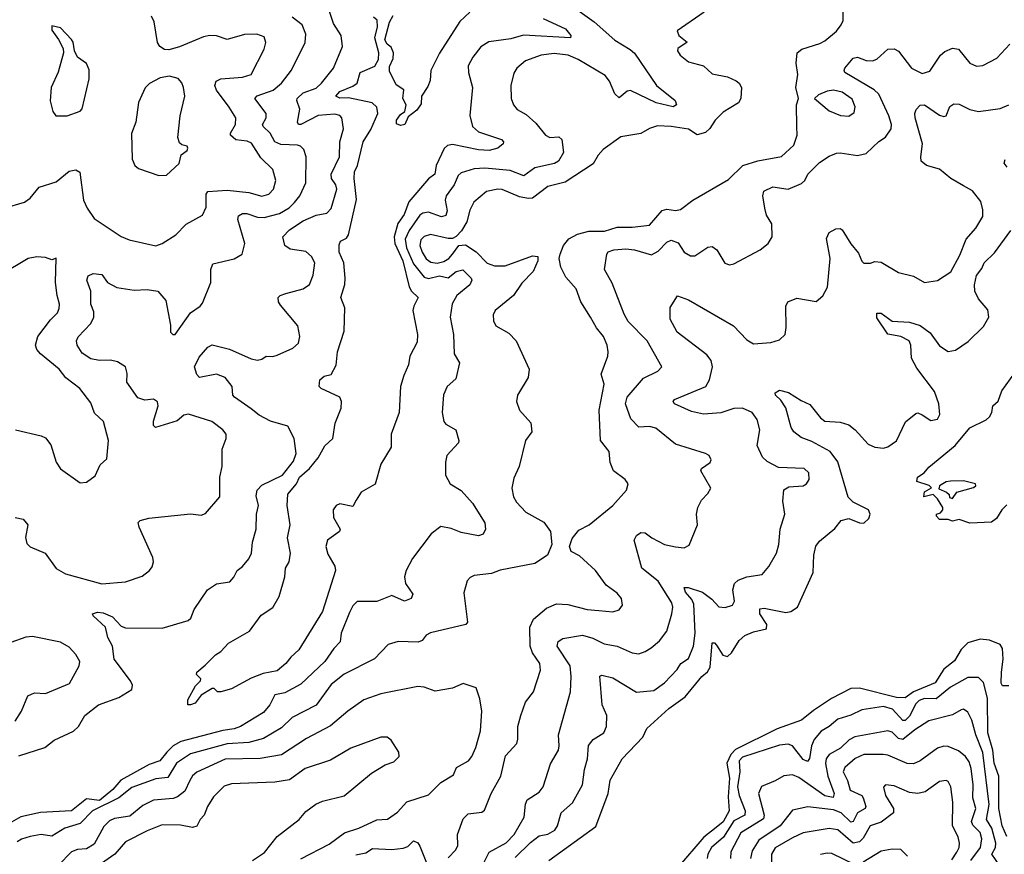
# Model space of a CAD drawing. Extents: x 1552033 to 1694788, y 811965 to 917215.
# Tile 588 of 632: x 1664926 to 1669474, y 893504 to 897358. Entities that reach past the tile are written whole.
import ezdxf

# ---------------------------------------------------------------- set-up
doc = ezdxf.new("R2010")
doc.units = 0

msp = doc.modelspace()

# ---------------------------------------------------------------- linework, layer by layer
at = {"layer": '0CON20XD'}
for points in [[(1667444.2, 897445), (1667579.2, 897349.2), (1667675, 897263.1), (1667745, 897221.1), (1667765, 897203.6), (1667867.7, 897055), (1667953.8, 896985), (1667960, 896965), (1667945, 896956.2), (1667865.7, 896975), (1667748, 897032), (1667731.2, 897028.8), (1667695, 896998.1), (1667675, 897016.4), (1667649.7, 897075), (1667630.4, 897100.4), (1667506.2, 897175), (1667458.8, 897195), (1667395, 897202.2), (1667334.5, 897194.5), (1667262.3, 897167.7), (1667221.9, 897135), (1667208.6, 897111.4), (1667194.4, 897055), (1667195.7, 896995), (1667207.1, 896965), (1667224, 896944), (1667265, 896920.5), (1667310.4, 896880.4), (1667355, 896824.5), (1667375, 896814.4), (1667417, 896817), (1667430, 896805), (1667438.6, 896745), (1667414.4, 896705), (1667396.5, 896693.5), (1667305.2, 896674.8), (1667255, 896636.6), (1667192.2, 896662.2), (1667075, 896672.8), (1667025, 896669.5), (1666965, 896651.1), (1666951.6, 896638.4), (1666932.9, 896595), (1666895.2, 896544.8), (1666891.6, 896525), (1666900.9, 896475), (1666895, 896453.5), (1666875, 896448.7), (1666815, 896470), (1666787.5, 896465), (1666775, 896456.2), (1666724.5, 896385.5), (1666707.2, 896345), (1666713.3, 896305), (1666745, 896230.5), (1666795, 896170), (1666815, 896162.8), (1666865.2, 896175.2), (1666905, 896165.7), (1666942.3, 896195), (1666972.7, 896202.7), (1667012.1, 896165), (1667014.7, 896155), (1667005.8, 896134.2), (1666945, 896084.5), (1666923.3, 896046.7), (1666914.3, 895984.3), (1666929.1, 895905), (1666933.6, 895815), (1666957, 895773), (1666940.7, 895699.3), (1666900, 895665), (1666884, 895626), (1666877.9, 895545), (1666885, 895503.1), (1666895, 895490), (1666940.8, 895465), (1666954.3, 895415), (1666952.5, 895405), (1666898.6, 895345), (1666892.8, 895315), (1666893.3, 895255), (1666914.5, 895215), (1666965, 895183.5), (1667018.2, 895125), (1667074.4, 895035), (1667077.5, 895005), (1667067, 894983), (1667045, 894974.4), (1666965, 894990.4), (1666918.7, 895008.7), (1666871.9, 895018.1), (1666826, 894984), (1666740.3, 894869.8), (1666711.8, 894815), (1666703.5, 894785), (1666708.1, 894755), (1666741.5, 894705), (1666734.6, 894685.4), (1666703.8, 894673.8), (1666645, 894699.6), (1666575, 894671.4), (1666485, 894671.4), (1666465, 894650.8), (1666449.3, 894620.7), (1666411.1, 894525), (1666405.9, 894485), (1666376.9, 894455), (1666335.8, 894394.2), (1666225, 894290.3), (1666150.2, 894249.8), (1666105, 894241.1), (1666082.2, 894195), (1666051.7, 894158.3), (1665946.7, 894095), (1665916.9, 894083.1), (1665864.9, 894075.1), (1665670.8, 894025), (1665635, 894004.5), (1665605.2, 893975), (1665574.3, 893935.7), (1665525, 893918.6), (1665394, 893846), (1665356.5, 893803.5), (1665295, 893752.3), (1665235, 893759.9), (1665165, 893704.9), (1665022.7, 893697.3), (1664932.2, 893677.8), (1664888.3, 893651.7)], [(1664921.7, 893958.3), (1665042.9, 893997.1), (1665085, 894030.9), (1665175, 894072), (1665197.3, 894095), (1665227.5, 894145), (1665290.9, 894195), (1665385, 894228.8), (1665443.8, 894265), (1665447.5, 894285), (1665438.6, 894305), (1665363.1, 894405), (1665355.5, 894465), (1665333.3, 894505), (1665322.5, 894552.5), (1665266.2, 894605), (1665263.3, 894615), (1665285, 894622.9), (1665311.2, 894618.8), (1665355, 894600.6), (1665395, 894557.1), (1665415, 894550.5), (1665585, 894548.6), (1665705, 894584.3), (1665717.5, 894595), (1665732.5, 894635), (1665794.1, 894725.9), (1665835, 894752.5), (1665896.9, 894763.1), (1665915.7, 894784.3), (1665931.2, 894815), (1665955, 894832.5), (1665985, 894868), (1665997.5, 894895), (1666002.1, 894945), (1666018.9, 895005), (1666020.4, 895075), (1666029.1, 895115), (1666018.9, 895158.9), (1666022.7, 895185), (1666045, 895208.5), (1666140, 895255), (1666191.1, 895318.9), (1666203.1, 895355), (1666194.5, 895424.5), (1666165, 895480.8), (1666085, 895503.8), (1666032.1, 895532.1), (1665995, 895560.6), (1665918.2, 895615), (1665910.4, 895625), (1665907.7, 895665), (1665875, 895706.7), (1665835, 895721.1), (1665756.7, 895706.7), (1665745, 895720), (1665734.3, 895755), (1665755, 895800), (1665795, 895845.8), (1665815, 895856.7), (1665895, 895836.8), (1665995, 895791.5), (1666025, 895786), (1666045, 895790.8), (1666065, 895804.4), (1666095, 895802.9), (1666115, 895809.6), (1666188, 895842), (1666214.4, 895865), (1666220, 895895), (1666210.5, 895945), (1666130.5, 896040.5), (1666121.4, 896055), (1666120, 896075), (1666128.8, 896085), (1666155, 896094.5), (1666235.3, 896114.7), (1666264.2, 896135), (1666282, 896178), (1666289.1, 896235), (1666274.1, 896264.1), (1666247.4, 896287.4), (1666175, 896298.1), (1666150.8, 896315), (1666141.4, 896355), (1666172.7, 896387.3), (1666235, 896429.8), (1666295, 896455.7), (1666345.2, 896464.8), (1666365, 896487.1), (1666391.2, 896575), (1666385.8, 896595), (1666365.8, 896625), (1666365.2, 896645), (1666403.5, 896725), (1666405.3, 896794.7), (1666421.3, 896855), (1666413.5, 896905), (1666405, 896916.5), (1666382.1, 896922.1), (1666305, 896915.2), (1666225, 896874.7), (1666214.7, 896874.7), (1666209.6, 896885), (1666219.5, 896945), (1666206, 896985), (1666208, 896995), (1666235, 897020.3), (1666295, 897042.8), (1666320.8, 897065), (1666376.2, 897135), (1666416.7, 897235), (1666411.5, 897285), (1666375, 897341.4), (1666350.5, 897415)], [(1668087.4, 897392.6), (1667963, 897307), (1667970, 897285), (1668008.8, 897255), (1667966, 897225), (1667964.3, 897215), (1667976, 897195), (1668015, 897164.4), (1668085, 897145.8), (1668125, 897108), (1668195, 897094.4), (1668235, 897075.6), (1668248.6, 897065), (1668259.4, 897045), (1668256.7, 896995), (1668245.4, 896975), (1668175, 896930.8), (1668138.2, 896895), (1668114.2, 896855.8), (1668093.3, 896836.7), (1668055, 896826), (1668015, 896852.3), (1667935.7, 896865.7), (1667872.1, 896867.9), (1667835, 896855.6), (1667795, 896832.5), (1667702.4, 896817.6), (1667621.2, 896758.8), (1667597.7, 896732.3), (1667575, 896692.7), (1667445, 896607.5), (1667365, 896587.3), (1667295, 896534.7), (1667275, 896532.5), (1667235, 896540.8), (1667155, 896574.7), (1667135, 896576.2), (1667082.9, 896565), (1667023.6, 896515), (1667005, 896478), (1666991.7, 896425), (1666966.8, 896383.2), (1666942.6, 896357.4), (1666925, 896348.5), (1666905, 896347.8), (1666823.1, 896366.9), (1666795, 896357.5), (1666778.7, 896341.3), (1666774.4, 896315), (1666784.8, 896285), (1666804.3, 896254.3), (1666825, 896238.6), (1666855, 896234.5), (1666885, 896242.4), (1666908.2, 896255), (1666925.9, 896275), (1666954.7, 896315.3), (1666985, 896318), (1667035, 896285.9), (1667085, 896234), (1667118.8, 896221.2), (1667168.2, 896221.8), (1667295, 896267.5), (1667320, 896265), (1667319.2, 896245), (1667297.8, 896195), (1667245, 896140.9), (1667206.4, 896085), (1667122.5, 896015), (1667113.3, 895995), (1667115, 895967.5), (1667125.8, 895945), (1667185, 895910.8), (1667220, 895875), (1667280, 895745), (1667274, 895706), (1667226, 895625), (1667220.8, 895595), (1667234.6, 895554.6), (1667286.4, 895496.4), (1667292, 895455), (1667263.1, 895415), (1667232.9, 895295), (1667208.5, 895241.5), (1667198.6, 895195), (1667207.1, 895155), (1667220.2, 895130.2), (1667263.9, 895083.9), (1667347.4, 895037.4), (1667377.5, 894995), (1667383.3, 894935), (1667363.3, 894885), (1667305, 894847.3), (1667145, 894815.5), (1667105, 894801.1), (1667025, 894792), (1667007.3, 894782.7), (1666992.3, 894767.7), (1666978.3, 894711.7), (1666994.2, 894575.8), (1666986.2, 894565), (1666823.2, 894526.8), (1666803.8, 894516.2), (1666785, 894491.9), (1666766, 894484), (1666675, 894486.4), (1666627.4, 894472.6), (1666565, 894406.9), (1666425, 894335.3), (1666365, 894287.9), (1666295, 894193.2), (1666185, 894136.2), (1666135, 894088), (1666051.7, 894038.3), (1665985, 894021), (1665885, 894013.8), (1665715, 893968.5), (1665650.8, 893925), (1665611, 893859), (1665555, 893853.3), (1665445, 893811.9), (1665384.8, 893765.2), (1665263.3, 893705), (1665205, 893646.1), (1665135, 893624.8), (1665075, 893588.4), (1665025, 893595.7), (1664975, 893586.8), (1664935, 893574.7), (1664915, 893562.2)], [(1665540.6, 894875), (1665477.8, 895015), (1665473.4, 895036.6), (1665483.3, 895045), (1665523.5, 895056.5), (1665715, 895076.4), (1665765, 895070), (1665785, 895078.6), (1665850.8, 895155), (1665850.8, 895245), (1665861.4, 895295), (1665861.3, 895375), (1665880.4, 895425), (1665880.4, 895445), (1665864.7, 895464.7), (1665813.1, 895503.1), (1665706.6, 895536.6), (1665685, 895531.6), (1665654.4, 895505.6), (1665553.8, 895475), (1665544.6, 895484.6), (1665543.8, 895505), (1665566.2, 895575), (1665563.5, 895593.5), (1665545, 895605.5), (1665505, 895601.5), (1665472.4, 895612.4), (1665420.6, 895685), (1665422.5, 895725), (1665415.8, 895755), (1665378.1, 895778.1), (1665345.9, 895785.9), (1665295, 895783.8), (1665255, 895791.8), (1665215, 895819.1), (1665191.3, 895855), (1665188.8, 895875), (1665196, 895894), (1665255.2, 895954.8), (1665269.1, 895985), (1665268.5, 896008.5), (1665255.4, 896045.4), (1665254.4, 896105), (1665236, 896155), (1665242.5, 896175), (1665265, 896186), (1665305, 896181.2), (1665331.2, 896145), (1665375, 896121.9), (1665455, 896110), (1665515, 896112.2), (1665565, 896104.3), (1665601.1, 896061.1), (1665622.9, 895947.1), (1665623.5, 895915), (1665634, 895905), (1665645, 895904.5), (1665714.5, 896005), (1665760.6, 896035), (1665771.3, 896048.7), (1665809.4, 896145), (1665809.5, 896205), (1665819.1, 896230.9), (1665916.6, 896253.4), (1665954.6, 896275.4), (1665965.4, 896325), (1665933.8, 896435), (1665937.2, 896452.8), (1665955, 896462.7), (1665975, 896464), (1666025, 896446.8), (1666054.8, 896444.8), (1666126.5, 896463.5), (1666170.7, 896489.3), (1666196, 896514), (1666220, 896545), (1666248.2, 896605), (1666250, 896725), (1666238.2, 896758.2), (1666223.9, 896773.9), (1666209.4, 896779.4), (1666132.7, 896782.7), (1666104.2, 896794.2), (1666083.7, 896833.7), (1666050.4, 896865), (1666047.7, 896875), (1666065.4, 896905), (1666064.6, 896925), (1666013.1, 896995), (1666022.5, 897007.5), (1666097.2, 897032.8), (1666135.4, 897065), (1666181.8, 897125), (1666245, 897253.8), (1666248, 897292), (1666230.6, 897335), (1666185, 897369.6)], [(1665555, 896314.4), (1665585, 896324.2), (1665648, 896365), (1665695.4, 896414.6), (1665770.8, 896455), (1665787.5, 896492.5), (1665787.4, 896552.6), (1665795.7, 896564.3), (1665885, 896570.9), (1665985, 896559.8), (1666045, 896543.9), (1666076.7, 896553.3), (1666098.2, 896575), (1666109.2, 896615), (1666095, 896667.1), (1666040.6, 896720.6), (1665997.6, 896787.6), (1665977.1, 896797.1), (1665925, 896803.4), (1665900.4, 896825), (1665899.6, 896835), (1665922.7, 896875), (1665924.5, 896905), (1665894.5, 896955), (1665835, 897032.5), (1665827.5, 897055), (1665834.5, 897075), (1665855, 897084.6), (1665955, 897092.8), (1665995.3, 897104.7), (1666055, 897222), (1666063.2, 897253.2), (1666055, 897278.6), (1666022.2, 897292.2), (1665965, 897290.4), (1665885, 897266.9), (1665835, 897283.1), (1665805, 897286.1), (1665775, 897279.6), (1665665, 897232.5), (1665615, 897219.5), (1665595, 897220.6), (1665574, 897234), (1665563.4, 897253.4), (1665548.1, 897348.1), (1665535.3, 897375.3)], [(1667343.4, 897363.4), (1667446.9, 897316.9), (1667472, 897285), (1667470, 897275), (1667253.4, 897286.6), (1667195, 897269.6), (1667093.7, 897256.3), (1667056.5, 897233.5), (1667019.3, 897185), (1666997.9, 897145), (1666998.8, 897115), (1667017.5, 897045), (1667005.4, 896915.4), (1667018.1, 896865), (1667045, 896840.5), (1667151.2, 896805), (1667160, 896795), (1667158.8, 896785), (1667135, 896764.4), (1667095, 896754.7), (1667045, 896756.6), (1666925, 896781.8), (1666902.3, 896777.7), (1666886.8, 896763.2), (1666850, 896685), (1666843.4, 896645), (1666815, 896623.4), (1666722.8, 896517.2), (1666701.3, 896458.7), (1666672.8, 896417.2), (1666655.4, 896355), (1666659.1, 896325), (1666696.2, 896245), (1666725.3, 896125), (1666736, 896105), (1666767.1, 896075), (1666746.1, 896035), (1666742.5, 896015), (1666763.3, 895905), (1666761.5, 895868.5), (1666727.5, 895805), (1666722.7, 895765), (1666699.7, 895715), (1666685.8, 895665), (1666678.3, 895545), (1666642.2, 895445), (1666641.5, 895385), (1666593.7, 895306.3), (1666567.3, 895212.7), (1666503.2, 895176.8), (1666480.6, 895139.4), (1666465, 895110.8), (1666405, 895123.1), (1666387.8, 895115), (1666373.4, 895095), (1666375, 895060), (1666406.7, 895005), (1666402.9, 894995), (1666348, 894955), (1666340.3, 894925), (1666349.9, 894889.9), (1666382.5, 894835), (1666384.2, 894815), (1666324.5, 894625), (1666215, 894448), (1666178.8, 894415), (1666156.2, 894385), (1666115, 894352), (1666051.2, 894338.8), (1665995, 894316.7), (1665905, 894268.8), (1665855, 894253.8), (1665840, 894255), (1665825, 894270), (1665815, 894270), (1665765, 894238.8), (1665737.4, 894202.6), (1665715.6, 894194.4), (1665702.5, 894195), (1665703, 894217), (1665737.8, 894282.2), (1665762, 894305), (1665763.3, 894315), (1665742.5, 894335), (1665743.8, 894345), (1665782.5, 894377.5), (1665831.2, 894425), (1665855, 894440), (1665890.2, 894479.8), (1665988, 894535), (1666041.5, 894608.5), (1666095, 894644.5), (1666125.1, 894694.9), (1666150.8, 894785), (1666154.5, 894825), (1666170.5, 894855), (1666177.4, 894895), (1666163.7, 894965), (1666176.2, 895025), (1666161.6, 895115), (1666165, 895166.7), (1666204.8, 895215.2), (1666219.3, 895245), (1666264.7, 895285), (1666304.1, 895335), (1666335, 895390.6), (1666372.5, 895425), (1666384, 895495), (1666411.4, 895565), (1666412.5, 895595), (1666405, 895615.5), (1666318, 895655), (1666309.5, 895665), (1666312.7, 895695), (1666332, 895712), (1666365, 895720), (1666387.6, 895762.4), (1666394.5, 895825), (1666425, 895920), (1666428.3, 896028.3), (1666410, 896075), (1666427.9, 896135), (1666430, 896165), (1666423.5, 896235), (1666401.6, 896285), (1666401.5, 896318.5), (1666408, 896335), (1666435, 896350), (1666445.4, 896365), (1666482.3, 896527.7), (1666470.6, 896625), (1666472.7, 896655), (1666485.8, 896685), (1666512.3, 896795), (1666548.6, 896851.4), (1666579.7, 896925), (1666575.9, 896955), (1666554, 896974), (1666445, 896998), (1666405, 896995.6), (1666386.8, 897005), (1666405, 897027), (1666465, 897050.9), (1666484.7, 897065), (1666498.9, 897115), (1666566.7, 897143.2), (1666583.5, 897175), (1666585.3, 897205), (1666567, 897275), (1666579.6, 897325), (1666576.8, 897356.8), (1666560.3, 897370.3)], [(1667005, 897392.5), (1666959.5, 897350.5), (1666865.7, 897204.3), (1666825.7, 897124.3), (1666821.7, 897078.3), (1666810.8, 897049.3), (1666782.5, 897005), (1666780.2, 896969.8), (1666759.9, 896940.1), (1666720.4, 896909.6), (1666705, 896874.2), (1666685, 896870.4), (1666667.1, 896877.1), (1666665.9, 896895), (1666685, 896921.2), (1666705.4, 896934.6), (1666710.6, 896965), (1666696.2, 896995), (1666700, 897035), (1666665, 897057.5), (1666635, 897121.2), (1666635, 897142.5), (1666650.7, 897179.3), (1666652.6, 897205), (1666641.2, 897231.2), (1666623.5, 897245), (1666612.4, 897265), (1666635, 897347.5), (1666651.8, 897378.2)], [(1668515.4, 896865.4), (1668514.2, 896965), (1668523.3, 896995), (1668511.4, 897045), (1668520.6, 897105), (1668513, 897157), (1668517.5, 897205), (1668538.3, 897221.7), (1668622.2, 897247.8), (1668645, 897261.1), (1668698.2, 897305), (1668720.6, 897335), (1668730, 897355), (1668728.8, 897395)], [(1665145, 896914), (1665205, 896936.2), (1665215, 896946), (1665247.7, 897085), (1665246.6, 897126.6), (1665235, 897156), (1665193.8, 897185), (1665178.8, 897215), (1665173.8, 897255), (1665165, 897267.5), (1665115, 897320), (1665075, 897330), (1665075, 897310), (1665106.2, 897266.2), (1665126.7, 897225), (1665128.8, 897205), (1665104.4, 897115.6), (1665072, 897045), (1665066.4, 896983.6), (1665078.8, 896935), (1665093.3, 896915), (1665145, 896914)], [(1667067.7, 893462.3), (1667095, 893513.6), (1667173, 893557), (1667210, 893595), (1667256.9, 893675), (1667262.5, 893735), (1667270.4, 893755), (1667325, 893790.9), (1667343.8, 893815), (1667378, 893922), (1667414.5, 893985), (1667418.2, 894005), (1667415.3, 894055), (1667469.6, 894255), (1667473.3, 894325), (1667468, 894375), (1667408.2, 894465), (1667413.1, 894486.9), (1667435, 894500.4), (1667525, 894515.8), (1667572.6, 894502.6), (1667625, 894475.8), (1667685, 894465.3), (1667754.2, 894434.2), (1667785, 894430.4), (1667815, 894440), (1667842.3, 894457.7), (1667880.5, 894489.5), (1667915.4, 894535), (1667938.5, 894615), (1667942.1, 894645), (1667937.5, 894665), (1667874.8, 894764.8), (1667800, 894825), (1667764, 894955), (1667775, 894976.7), (1667795, 894990), (1667815, 894988), (1667846, 894965), (1667905, 894935.4), (1667955, 894924.5), (1667995, 894920), (1668017.8, 894932.2), (1668056, 895025), (1668052, 895075), (1668058, 895105), (1668075, 895140), (1668105, 895170), (1668117.5, 895195), (1668072.5, 895275), (1668075.8, 895285), (1668115, 895312.9), (1668119.4, 895325), (1668110.8, 895345), (1668093.8, 895355), (1667955, 895397.5), (1667865, 895472.7), (1667835, 895479.4), (1667785, 895476.2), (1667749.1, 895515), (1667723.9, 895585), (1667732.1, 895615), (1667807.1, 895702.9), (1667874, 895735), (1667892, 895755), (1667823.8, 895875), (1667736.7, 895965), (1667717.8, 895997.8), (1667662.3, 896142.3), (1667627.5, 896205), (1667637.7, 896275), (1667644.3, 896285.7), (1667670, 896295), (1667725, 896299.7), (1667765, 896295.3), (1667845, 896273.2), (1667875, 896289.2), (1667915, 896331.5), (1667935, 896339.5), (1667967.8, 896327.8), (1667995, 896284.4), (1668025, 896268.1), (1668045, 896267.5), (1668105, 896307.1), (1668125, 896310.8), (1668146.3, 896296.3), (1668183.6, 896233.6), (1668205, 896225.8), (1668225, 896230.8), (1668346, 896295), (1668382.5, 896325), (1668401.4, 896355), (1668399.4, 896415), (1668375.4, 896455.4), (1668367.3, 896487.3), (1668359.1, 896545), (1668363.6, 896566.4), (1668405, 896585.9), (1668475, 896576), (1668537.5, 896602.5), (1668552.5, 896615), (1668566.9, 896645), (1668620.8, 896699.3), (1668665, 896728.8), (1668698.3, 896741.7), (1668715.8, 896744.2), (1668795, 896731.8), (1668835, 896741.1), (1668894.2, 896795.8), (1668925, 896815.6), (1668950.4, 896855), (1668952.5, 896875), (1668940.4, 896915), (1668893.6, 897015), (1668872.5, 897035), (1668737.8, 897115), (1668733.5, 897125), (1668737.5, 897135), (1668775, 897180), (1668795, 897185.5), (1668835, 897170.4), (1668865, 897168.9), (1668885, 897176.5), (1668935, 897221.5), (1668965, 897223.5), (1668985, 897212.9), (1669044.6, 897135), (1669095, 897109.3), (1669130, 897120), (1669178.5, 897195), (1669198.3, 897211.7), (1669235, 897227.3), (1669261.7, 897221.7), (1669315, 897156.9), (1669345, 897143.5), (1669375, 897146.5), (1669439.5, 897180.5), (1669499.7, 897245)], [(1665569.5, 896639.5), (1665605, 896640), (1665663.3, 896695), (1665672.5, 896735), (1665700, 896755), (1665702.5, 896765), (1665700, 896775), (1665675, 896780), (1665665, 896790), (1665656, 896815), (1665668, 896915), (1665688.6, 897005), (1665683.1, 897045), (1665675, 897066.2), (1665657.5, 897087.5), (1665618.1, 897098.1), (1665575, 897089.2), (1665525.9, 897064.1), (1665505.9, 897044.1), (1665474.4, 896975.6), (1665462.5, 896885), (1665442.7, 896832.7), (1665445.8, 896715), (1665458, 896685), (1665475, 896670.8), (1665569.5, 896639.5)], [(1668755, 896912.2), (1668780.7, 896929.3), (1668785, 896956.7), (1668770.8, 896990.8), (1668725, 897023.8), (1668685, 897032.3), (1668655, 897028.8), (1668615, 897012), (1668596.7, 896995), (1668665, 896938), (1668716.6, 896916.6), (1668755, 896912.2)], [(1667215, 893488.8), (1667285, 893558.6), (1667325, 893590), (1667365, 893597.8), (1667397.5, 893615), (1667409.6, 893635), (1667427.3, 893695), (1667478.8, 893741.2), (1667525.8, 893824.3), (1667535.3, 893895), (1667549, 893945), (1667553.9, 894006.1), (1667575, 894034.5), (1667624.7, 894065.3), (1667635.9, 894094.1), (1667638.1, 894145), (1667616.2, 894195), (1667605, 894326.7), (1667615, 894330.6), (1667665, 894318.8), (1667775, 894253.1), (1667855, 894261.2), (1667905, 894295.5), (1667963, 894357), (1667979.1, 894385), (1668015, 894407.8), (1668038.4, 894465), (1668045.7, 894525.7), (1668039.5, 894659.5), (1668030.5, 894680.5), (1668001.6, 894715), (1667995, 894736), (1668013.6, 894736.4), (1668080, 894715), (1668123, 894683), (1668155, 894647.5), (1668185, 894644.3), (1668218, 894655), (1668227.1, 894672.9), (1668219.6, 894725), (1668227.5, 894755), (1668245, 894770.5), (1668284.5, 894785.5), (1668355, 894796), (1668386.7, 894833.3), (1668421.1, 894895), (1668432.7, 894935), (1668437.8, 895005), (1668459.4, 895075), (1668451.4, 895135), (1668455, 895186.7), (1668479.1, 895200.9), (1668545, 895205.6), (1668560, 895215), (1668572, 895235), (1668571.2, 895265), (1668550, 895285), (1668431.1, 895291.1), (1668378.3, 895318.3), (1668357.6, 895337.6), (1668332.2, 895392.2), (1668344.4, 895465), (1668332.7, 895512.7), (1668308.6, 895545), (1668265, 895564.6), (1668225, 895562.7), (1668165, 895543), (1668085, 895536), (1668029.3, 895549.3), (1667951.2, 895585), (1667943.8, 895595), (1667950, 895605), (1668095.6, 895665), (1668111.8, 895695), (1668125.9, 895755), (1668119.2, 895785), (1668100.5, 895810.5), (1667962.5, 895915), (1667930.8, 895975), (1667931.2, 896028.8), (1667965, 896082.5), (1668015, 896065.4), (1668222.9, 895945), (1668285, 895879.4), (1668315, 895861.1), (1668395, 895868.2), (1668435, 895879.4), (1668461.4, 895905), (1668466.8, 895936.8), (1668464.3, 896035), (1668473.8, 896055), (1668515, 896072), (1668605, 896056.7), (1668635, 896083.3), (1668657.2, 896122.8), (1668670, 896255), (1668652.7, 896347.3), (1668664.1, 896375.9), (1668695, 896392.5), (1668715, 896394.2), (1668725, 896387.5), (1668765, 896322.9), (1668800.9, 896280.9), (1668815, 896242.5), (1668825, 896233.8), (1668855, 896234), (1668875, 896241.2), (1668905, 896238), (1668985, 896191.4), (1669055, 896174.4), (1669105, 896144.6), (1669165, 896154.6), (1669225.9, 896194.1), (1669268.8, 896271.2), (1669297.1, 896345), (1669341.4, 896395), (1669375, 896450), (1669375, 896480), (1669365, 896518.8), (1669327.4, 896567.4), (1669285, 896591.6), (1669226.5, 896625), (1669175, 896668.2), (1669114.7, 896684.7), (1669090, 896705), (1669087.5, 896725), (1669096.2, 896785), (1669061.8, 896905), (1669060, 896925), (1669066.4, 896943.6), (1669085, 896964.2), (1669105, 896965.7), (1669175, 896916.9), (1669195, 896911.4), (1669205.8, 896915), (1669222.4, 896957.6), (1669240.7, 896969.3), (1669265, 896967.8), (1669315, 896943.5), (1669355, 896934.5), (1669455, 896948.5), (1669495, 896964.5)], [(1666905, 893488.5), (1666940, 893525), (1666949.1, 893545), (1666948.8, 893595), (1666975, 893668), (1666998.3, 893691.7), (1667061.2, 893698.8), (1667072.3, 893707.7), (1667103.1, 893785), (1667147.7, 893865), (1667170.5, 893959.5), (1667221.9, 894015), (1667227.3, 894035), (1667226.4, 894093.6), (1667240.5, 894145), (1667262.9, 894207.1), (1667298.8, 894255), (1667332.3, 894355), (1667328.2, 894385), (1667295, 894434), (1667284.5, 894465), (1667282.4, 894552.4), (1667299.6, 894590.4), (1667358.9, 894641.1), (1667405, 894660), (1667458, 894658), (1667547.5, 894635), (1667600.5, 894629.5), (1667665, 894624.3), (1667695, 894632.5), (1667710.8, 894655), (1667705.8, 894685), (1667685, 894710), (1667635, 894746.2), (1667585.8, 894815), (1667512.4, 894882.4), (1667472.9, 894902.9), (1667465.8, 894925), (1667477.8, 894962.2), (1667508.8, 895001.2), (1667555.7, 895025), (1667665.6, 895115), (1667728.8, 895185), (1667736.7, 895215), (1667723.3, 895235), (1667668, 895275), (1667653.2, 895313.2), (1667648.9, 895365), (1667608.8, 895415), (1667602.2, 895555), (1667625.4, 895675), (1667611.7, 895721.7), (1667642.5, 895805), (1667644.2, 895825), (1667640, 895855), (1667622.5, 895895), (1667590.6, 895935), (1667561.9, 895985), (1667517.5, 896055), (1667495.8, 896115), (1667449.2, 896169.2), (1667425.3, 896215.3), (1667417.9, 896255), (1667422.1, 896275), (1667437.3, 896315), (1667463.2, 896346.8), (1667502.3, 896367.7), (1667555, 896381.1), (1667627.8, 896382.2), (1667685, 896400.3), (1667755, 896400.4), (1667835, 896409.6), (1667893.2, 896476.8), (1667915, 896483.3), (1667955, 896477.5), (1667978.3, 896481.7), (1668035.7, 896525), (1668199.6, 896620.4), (1668265.3, 896684.7), (1668335, 896706.1), (1668445, 896726.7), (1668501.8, 896778.2), (1668516.5, 896825), (1668515.4, 896865.4)], [(1669486.6, 896676.6), (1669473.6, 896696.4), (1669477.7, 896712.3)], [(1664855, 896487.8), (1664948.6, 896515), (1664975.3, 896534.7), (1665015.8, 896584.2), (1665095, 896610.3), (1665155, 896659.1), (1665185.6, 896665.6), (1665204.2, 896654.2), (1665221.2, 896525), (1665237.7, 896487.7), (1665270.2, 896440.2), (1665395, 896357.5), (1665431.4, 896341.4), (1665555, 896314.4)], [(1668705, 895317.1), (1668668.8, 895365), (1668585, 895410.6), (1668535, 895428.7), (1668502.2, 895455), (1668489.6, 895475), (1668465, 895565.6), (1668441.9, 895601.9), (1668416.4, 895625), (1668415.5, 895635), (1668435, 895647.2), (1668477, 895637), (1668535, 895599.5), (1668575, 895581.5), (1668625, 895519.1), (1668644.3, 895504.3), (1668715, 895500.4), (1668755, 895486.8), (1668785, 895463.8), (1668845, 895398.8), (1668875, 895383.8), (1668915, 895379.1), (1668935, 895385.6), (1668975, 895414.2), (1669018, 895502), (1669065, 895540), (1669075, 895542.5), (1669095, 895533.8), (1669135, 895508), (1669165, 895514.2), (1669176, 895535), (1669172, 895585), (1669151.2, 895641.2), (1669068.9, 895748.9), (1669044.6, 895795), (1669042.1, 895855), (1669033.5, 895875), (1668995.2, 895895.2), (1668935, 895906.5), (1668885, 895981.5), (1668885, 896002.5), (1668905, 896002.5), (1668955, 895966.2), (1669035, 895961.6), (1669085, 895946.3), (1669131.7, 895911.7), (1669175, 895851.5), (1669215, 895825.5), (1669247.8, 895832.2), (1669307.3, 895872.7), (1669377.8, 895942.2), (1669402.9, 895985), (1669397.8, 896017.8), (1669355, 896069.2), (1669337.5, 896105), (1669336.1, 896133.9), (1669345, 896177.5), (1669370, 896210), (1669380, 896235), (1669428.8, 896281.2), (1669504.3, 896385)], [(1665205, 895218.8), (1665235, 895222.5), (1665275, 895252.5), (1665297.5, 895302.5), (1665329.3, 895330.7), (1665337.1, 895415), (1665313.2, 895503.2), (1665271.7, 895541.7), (1665255, 895588.8), (1665204.2, 895655), (1665139.4, 895705), (1665109.4, 895745), (1665021.8, 895815), (1665005.5, 895835), (1664999.1, 895855), (1665009.6, 895895), (1665067.9, 895972.1), (1665100.8, 896005), (1665108.1, 896025), (1665110.8, 896045), (1665098.9, 896085), (1665091.9, 896145), (1665095, 896257.5), (1665075, 896250), (1665045, 896260), (1665005, 896263.1), (1664965, 896255.7), (1664840, 896180)], [(1669485, 895117.5), (1669462.5, 895095), (1669437.5, 895055), (1669415, 895037.5), (1669315, 895032.5), (1669265, 895050), (1669235, 895042.5), (1669215, 895050), (1669175, 895050), (1669160, 895065), (1669160, 895075), (1669178.3, 895081.7), (1669190, 895095), (1669190, 895105), (1669165.6, 895145.6), (1669145.8, 895165.8), (1669102.5, 895155), (1669105, 895177.5), (1669137, 895197), (1669127, 895207), (1669070, 895225), (1669072.5, 895245), (1669103.9, 895266.1), (1669125, 895291.2), (1669247.3, 895392.7), (1669315, 895474), (1669389.3, 895510.7), (1669405.5, 895524.5), (1669416, 895545), (1669420, 895575), (1669445, 895596.7), (1669462, 895645), (1669522.2, 895727.8)], [(1664906.7, 895465), (1665025, 895436.5), (1665045, 895426.7), (1665070.5, 895395), (1665095.6, 895315), (1665115, 895284.3), (1665205, 895218.8)], [(1667369.4, 893475), (1667587.1, 893632.9), (1667644.4, 893785), (1667652.9, 893847.1), (1667708.7, 893945), (1667803.6, 894045), (1667822, 894085), (1667925, 894177.8), (1667999.4, 894230.6), (1668077.3, 894325), (1668103.5, 894346.5), (1668115, 894367.5), (1668125, 894480), (1668135, 894480.8), (1668145, 894469.6), (1668173.1, 894423.1), (1668195, 894417.5), (1668213.5, 894435), (1668249.3, 894490.7), (1668275, 894514.1), (1668315, 894531.2), (1668374.6, 894545.4), (1668377.5, 894565), (1668344.9, 894614.9), (1668345, 894637.1), (1668365, 894640.6), (1668465, 894621.1), (1668487.5, 894625), (1668518.5, 894645), (1668591.1, 894805), (1668593.5, 894885), (1668603.7, 894926.3), (1668620.6, 894949.4), (1668690.9, 895009.1), (1668720, 895045), (1668755, 895055.3), (1668805, 895035.5), (1668825, 895033.6), (1668848.6, 895055), (1668854.4, 895075), (1668845.7, 895095), (1668775, 895130), (1668752.9, 895152.9), (1668705, 895317.1)], [(1669235, 895147.5), (1669255, 895176.2), (1669331.7, 895198.3), (1669342.5, 895205), (1669340, 895215), (1669285, 895228), (1669225, 895227.1), (1669205, 895223.8), (1669173.9, 895206.1), (1669172, 895192), (1669206.6, 895176.6), (1669218.8, 895165), (1669221.2, 895151.2), (1669235, 895147.5)], [(1664905, 895060), (1664942.4, 895052.4), (1664964.2, 895025), (1664953.3, 894966.7), (1664959.3, 894939.3), (1664975, 894924.4), (1665044.1, 894894.1), (1665095, 894824), (1665138.7, 894798.7), (1665305, 894752.9), (1665415, 894762.9), (1665491.3, 894788.7), (1665526.2, 894815), (1665538.3, 894831.7), (1665544.2, 894855), (1665540.6, 894875)], [(1664905, 894119.5), (1664934.6, 894165), (1664964, 894236), (1664995, 894249.5), (1665045, 894246.7), (1665156.6, 894293.4), (1665201.8, 894375), (1665203.5, 894395), (1665185, 894427.1), (1665155, 894460), (1665115, 894484.4), (1664985, 894510.5), (1664955, 894507.3), (1664885, 894481.8)], [(1669495, 894282), (1669465, 894282.5), (1669459.4, 894295), (1669460, 894345), (1669468.4, 894405), (1669465.4, 894455), (1669455, 894473.1), (1669405, 894493.5), (1669362.7, 894497.3), (1669305, 894480.4), (1669275, 894449.4), (1669243.1, 894396.9), (1669195, 894358.6), (1669153.8, 894296.2), (1669054.9, 894255.1), (1669015, 894227.1), (1668975, 894227.8), (1668805, 894271.4), (1668765, 894270), (1668675, 894223.3), (1668591.7, 894168.3), (1668537.1, 894122.9), (1668425, 894083.4), (1668232, 893988), (1668210.4, 893965), (1668191.5, 893925), (1668203.8, 893855), (1668198.8, 893768.8), (1668202.9, 893705), (1668175, 893653.7), (1668142.5, 893627.5), (1668086.7, 893583.3), (1667965, 893440.9)], [(1669485, 893586.2), (1669464.3, 893635), (1669448.4, 893715), (1669448.8, 893865), (1669426.1, 893925), (1669420.5, 893985), (1669398.2, 894065), (1669395.5, 894225), (1669377.5, 894297.5), (1669355, 894320), (1669305, 894320.7), (1669225, 894275.8), (1669158.6, 894221.4), (1669105, 894223.1), (1669080, 894215), (1669065, 894198.6), (1669035, 894142.3), (1669015, 894121.2), (1669005, 894121.2), (1668957.5, 894175), (1668915, 894187), (1668815, 894170.8), (1668765, 894146.2), (1668705, 894128.4), (1668665, 894094.1), (1668627.7, 894072.3), (1668595.8, 894034.2), (1668582.6, 894005), (1668573.2, 893946.8), (1668565, 893932.2), (1668545, 893942), (1668495, 894005.5), (1668475, 894013.1), (1668435, 894008), (1668265, 893952.5), (1668249.7, 893935), (1668251.9, 893885), (1668240.9, 893815), (1668248.5, 893775), (1668276.8, 893705), (1668275.3, 893685), (1668225, 893658.1), (1668177.2, 893582.8), (1668120.7, 893535), (1668104.2, 893505), (1668100.8, 893485)], [(1666225, 893482.7), (1666355, 893550.4), (1666427.2, 893602.8), (1666492.9, 893625), (1666575, 893662.7), (1666625, 893665.7), (1666670.8, 893699.2), (1666715, 893745.6), (1666815, 893778.8), (1666871.1, 893835), (1666929.7, 893870.3), (1666944.2, 893905), (1666998.6, 893935), (1667015, 893956), (1667032.4, 893997.6), (1667053.8, 894075), (1667060, 894165), (1667052.2, 894222.2), (1667035, 894272.5), (1666975, 894292.2), (1666925, 894270.6), (1666845, 894257.8), (1666795, 894275.7), (1666765, 894278.9), (1666594.7, 894245.3), (1666515, 894217.9), (1666441.1, 894165), (1666362.1, 894097.9), (1666251.4, 894038.6), (1666135, 893963.2), (1666036.7, 893946.7), (1665875, 893943.6), (1665745, 893884), (1665725, 893866.2), (1665712.9, 893845), (1665688.9, 893795), (1665655, 893769.4), (1665635, 893762.5), (1665545, 893753.7), (1665495, 893729.2), (1665435, 893680.5), (1665365, 893670), (1665341.1, 893658.9), (1665315, 893632.1), (1665269.9, 893550.1), (1665235, 893528.6), (1665193.3, 893526.8), (1665165.6, 893515), (1665105, 893453.2)], [(1669450.2, 893455), (1669416.1, 893505), (1669432.3, 893535), (1669434.1, 893555), (1669416.5, 893625), (1669391.8, 893665), (1669404.1, 893734.1), (1669374.9, 893974.9), (1669342.2, 894055), (1669324.2, 894124.2), (1669305, 894160.8), (1669285, 894174.2), (1669275, 894171.4), (1669235, 894147.7), (1669125, 894120), (1669060.7, 894079.3), (1669005, 894033.5), (1668985, 894039.6), (1668955, 894068.4), (1668935, 894074.7), (1668783.1, 894046.9), (1668756.6, 894033.4), (1668716.5, 893993.5), (1668665.5, 893964.5), (1668650.8, 893945), (1668647.3, 893922.7), (1668658.8, 893865), (1668688.3, 893785), (1668683.3, 893766.7), (1668645, 893774.1), (1668525, 893858.1), (1668495, 893871.1), (1668455, 893866.5), (1668415, 893842.7), (1668352.6, 893817.4), (1668338.2, 893785), (1668364.8, 893685), (1668362, 893668), (1668257.2, 893602.8), (1668211.4, 893515), (1668209.1, 893485)], [(1666001.9, 893475), (1666057, 893513), (1666115, 893585.5), (1666217.5, 893665), (1666248.3, 893701.7), (1666294, 893735), (1666325, 893749.5), (1666425.3, 893774.7), (1666550.6, 893879.4), (1666615, 893917.1), (1666655, 893930.6), (1666678.6, 893955), (1666678.1, 893975), (1666641.7, 894031.7), (1666623.3, 894045), (1666595, 894045.4), (1666456.1, 893993.9), (1666361.5, 893938.5), (1666245, 893900.6), (1666172.4, 893847.6), (1666105, 893837.9), (1665905, 893829.6), (1665871.3, 893818.7), (1665821, 893769), (1665793.8, 893725), (1665778.9, 893685), (1665759.2, 893665), (1665745, 893634), (1665725, 893627.5), (1665668.9, 893638.9), (1665585, 893640.5), (1665515, 893612.1), (1665415, 893561.5), (1665366.4, 893505), (1665237.5, 893415)], [(1669319.4, 893475), (1669363, 893535), (1669370.2, 893575), (1669361.5, 893605), (1669329, 893639), (1669321.9, 893655), (1669342.3, 893715), (1669328, 893765), (1669330, 893825), (1669320.5, 893900.5), (1669311.1, 893931.1), (1669295, 893956.2), (1669262.2, 893982.2), (1669215, 894002.1), (1669195, 894003.8), (1669165, 893994.6), (1669085, 893935.4), (1669055, 893921.5), (1669025, 893923.9), (1668935, 893961.6), (1668914.7, 893964.7), (1668825, 893964.8), (1668785, 893946.6), (1668736.7, 893905), (1668730, 893885), (1668749.6, 893845), (1668761, 893801), (1668815, 893775.8), (1668822.5, 893765), (1668833.4, 893725), (1668830.8, 893715), (1668795, 893694.8), (1668775, 893655.6), (1668765, 893652.7), (1668719.8, 893695), (1668685, 893709.9), (1668566, 893724), (1668495, 893708.6), (1668437.9, 893635), (1668340.3, 893569.7), (1668309.3, 893520.7), (1668301, 893485)], [(1669231.8, 893478.2), (1669255, 893514.6), (1669265.9, 893535), (1669266.5, 893555), (1669260, 893585), (1669234.7, 893635), (1669236.3, 893745), (1669226.4, 893815), (1669215, 893840), (1669205, 893845.6), (1669175, 893840), (1669107.6, 893792.4), (1669075, 893784.6), (1669035, 893788.7), (1668965, 893820.4), (1668924.4, 893825.6), (1668916, 893814), (1668924.7, 893775), (1668961.8, 893715), (1668962.3, 893695), (1668905, 893653), (1668853.9, 893636.1), (1668822, 893578), (1668805, 893561), (1668775, 893555.2), (1668705, 893616.4), (1668665, 893623.2), (1668545, 893602.5), (1668495, 893580.8), (1668415.5, 893534.5), (1668397.9, 893505), (1668398.6, 893455)], [(1666478.6, 893501.4), (1666525, 893511.5), (1666555, 893531.2), (1666645, 893526.5), (1666697.1, 893532.9), (1666719.5, 893540.5), (1666745, 893566.4), (1666765, 893556.4), (1666775, 893541.1), (1666805, 893464.6)], [(1668785, 893455.6), (1668677.1, 893507.1), (1668655, 893509.6), (1668625, 893503.1)], [(1669026.2, 893495), (1668995, 893525.8), (1668955, 893527.5), (1668905, 893518.2), (1668822.1, 893467.9)]]:
    msp.add_lwpolyline(points, dxfattribs=at)

doc.saveas('drawing.dxf')
